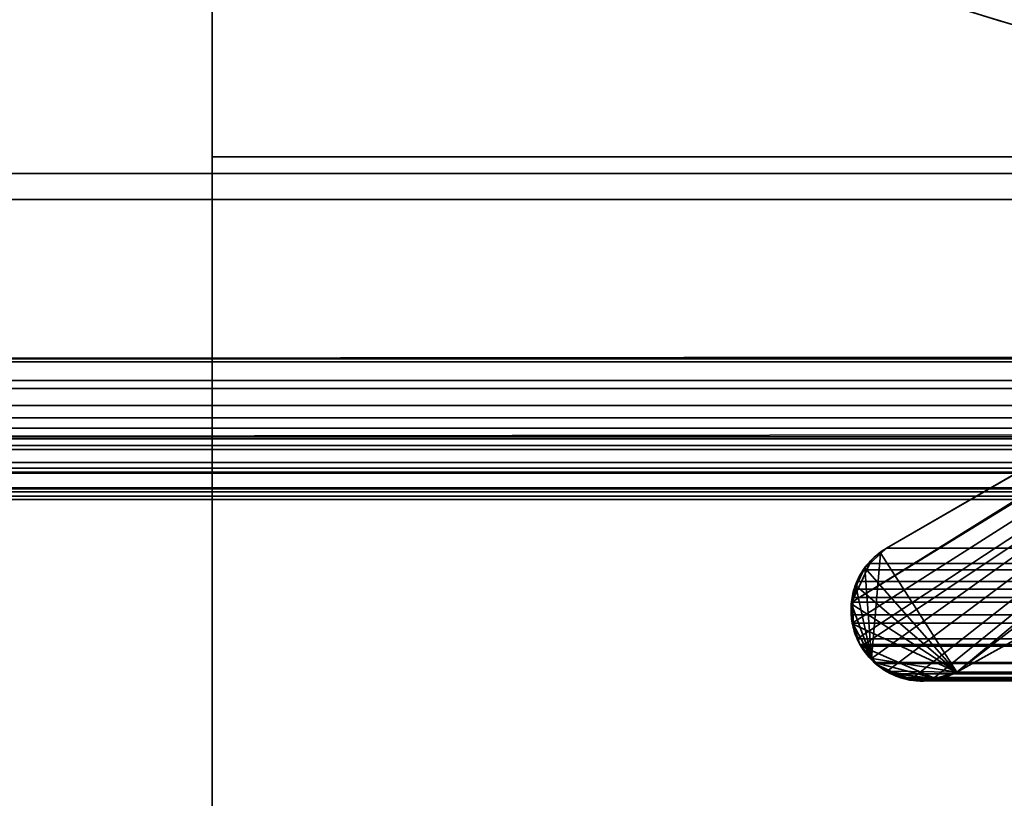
# Model space of a CAD drawing. Header units: millimetres. Extents: x -603 to 3703, y -121 to 193.
# Tile 355 of 656: x 1027.99 to 1033.15, y -5.36 to -1.28. Entities that reach past the tile are written whole.
import ezdxf

# ---------------------------------------------------------------- set-up
doc = ezdxf.new("R2010")
doc.units = ezdxf.units.MM
doc.layers.add('152', color=7, linetype='Continuous', true_color=0xffffff)

# ---------------------------------------------------------------- blocks, each defined once
blk = doc.blocks.new('UG_SURFACE_061')
at = {"layer": '152', "color": 35, "linetype": 'Continuous', "lineweight": 35}
for points in [[(1029, -34, 2019.0001), (1971, -34, 2019.0001), (1971, 0, 2019.0001), (1029, 0, 2019.0001)], [(1029, -34), (1029, -34, 2019.0001), (1029, 0, 2019.0001), (1029, 0, 2)], [(1029, 0, 2), (1029, -2), (1029, -34)], [(1029, 0, 2), (1971, 0, 2), (1971, -2), (1029, -2)], [(1029, -34), (1029, -2), (1971, -2), (1971, -34)]]:
    blk.add_3dface(points, dxfattribs=at)
blk = doc.blocks.new('UG_SURFACE_066')
at = {"layer": '152', "color": 252, "linetype": 'Continuous', "lineweight": 35}
for points in [[(1041, 4.0145, -7.75), (1026, 4.0145, -7.75), (1026, -24.9528, -7.75), (1974, -24.9528, -7.75)], [(1026, -24.9528, -8.75), (1026, 4.0145, -8.75), (1041, 4.0145, -8.75)], [(1041, 4.0145, -8.75), (1959, 4.0145, -8.75), (1026, -24.9528, -8.75)], [(1959, 4.0145, -8.75), (1974, 4.0145, -8.75), (1974, -24.9528, -8.75), (1026, -24.9528, -8.75)]]:
    blk.add_3dface(points, dxfattribs=at)
blk = doc.blocks.new('UG_SURFACE_068')
at = {"layer": '152', "color": 7, "linetype": 'Continuous', "lineweight": 35}
for points in [[(1032.1391, -0.0133, -8.75), (1034.1076, -0.6191, -8.75), (1033.9115, -1.369, -8.75), (1031.8637, -0.7759, -8.75)], [(1040.2764, -0.597, -8.75), (1032.8995, -4.6975, -8.75), (1037.2902, -1.2961, -8.75), (1039.4056, -0.0688, -8.75)], [(1039.4056, -0.0688, 2007.8444), (1037.2902, -1.2961, 2009.9597), (1032.8995, -4.6975, 2014.3504), (1040.2764, -0.597, 2006.9735)], [(1040.2764, -0.597, 2006.9735), (1032.8995, -4.6975, 2014.3504), (1032.8995, -4.6975, -8.75), (1040.2764, -0.597, -8.75)], [(1031.8637, -0.7759, -8.75), (1033.9115, -1.369, -8.75), (1033.8982, -1.1969, 2013.3519)], [(1036.3175, -1.8586, -8.75), (1036.3632, -1.8237, -8.75), (1037.2902, -1.2961, -8.75), (1032.8995, -4.6975, -8.75)], [(1032.8995, -4.6975, 2014.3504), (1037.2902, -1.2961, 2009.9597), (1036.3175, -1.8586, 2010.9324)], [(1032.4529, -4.6262, 2014.797), (1036.3175, -1.8586, 2010.9324), (1032.5317, -4.0486, 2014.7183), (1032.4993, -4.0777, 2014.7507)], [(1036.3175, -1.8586, 2010.9324), (1032.4529, -4.6262, 2014.797), (1032.4779, -4.6566, 2014.7722), (1032.5418, -4.6873, 2014.7083)], [(1032.5009, -4.0763, -8.75), (1032.5317, -4.0486, -8.75), (1036.3175, -1.8586, -8.75), (1032.8995, -4.6975, -8.75)], [(1032.5317, -4.0486, 2014.7183), (1036.3175, -1.8586, 2010.9324), (1036.3175, -1.8586, -8.75), (1032.5317, -4.0486, -8.75)], [(1036.3175, -1.8586, 2010.9324), (1032.5418, -4.6873, 2014.7083), (1032.6461, -4.7372, 2014.6039), (1032.6587, -4.7364, 2014.5912)], [(1032.6587, -4.7364, 2014.5912), (1032.7802, -4.728, 2014.4699), (1036.3175, -1.8586, 2010.9324)], [(1036.3175, -1.8586, 2010.9324), (1032.7802, -4.728, 2014.4699), (1032.8406, -4.7238, 2014.4095), (1032.8995, -4.6975, 2014.3504)], [(1032.5009, -4.0763, -8.75), (1032.4993, -4.0777, 2014.7507), (1032.5317, -4.0486, 2014.7183)], [(1032.5317, -4.0486, 2014.7183), (1032.5317, -4.0486, -8.75), (1032.5009, -4.0763, -8.75)], [(1032.4993, -4.0777, 2014.7507), (1032.5009, -4.0763, -8.75), (1032.4179, -4.1507, -8.75)], [(1032.8995, -4.6975, -8.75), (1032.4179, -4.1507, -8.75), (1032.5009, -4.0763, -8.75)], [(1032.4179, -4.1507, -8.75), (1032.418, -4.1509, 2014.832), (1032.4993, -4.0777, 2014.7507)], [(1032.4529, -4.6262, 2014.797), (1032.4993, -4.0777, 2014.7507), (1032.418, -4.1509, 2014.832)], [(1032.418, -4.1509, 2014.832), (1032.4166, -4.1522, 2014.8335), (1032.3712, -4.2465, 2014.8787), (1032.4529, -4.6262, 2014.797)], [(1032.4173, -4.1512, -8.75), (1032.3712, -4.2465, 2014.8787), (1032.4166, -4.1522, 2014.8335)], [(1032.4173, -4.1512, -8.75), (1032.3718, -4.2453, -8.75), (1032.3712, -4.2465, 2014.8787)], [(1032.3718, -4.2453, -8.75), (1032.4173, -4.1512, -8.75), (1032.4179, -4.1507, -8.75), (1032.8995, -4.6975, -8.75)], [(1032.4166, -4.1522, 2014.8335), (1032.418, -4.1509, 2014.832), (1032.4179, -4.1507, -8.75), (1032.4173, -4.1512, -8.75)], [(1032.4529, -4.6262, 2014.797), (1032.3712, -4.2465, 2014.8787), (1032.359, -4.2719, 2014.8911), (1032.3495, -4.3457, 2014.9007)], [(1032.3541, -4.3454, -8.75), (1032.3495, -4.3457, 2014.9007), (1032.359, -4.2719, 2014.8911)], [(1032.8995, -4.6975, -8.75), (1032.3541, -4.3454, -8.75), (1032.359, -4.2719, -8.75), (1032.3718, -4.2453, -8.75)], [(1032.359, -4.2719, 2014.8911), (1032.359, -4.2719, -8.75), (1032.3541, -4.3454, -8.75)], [(1032.3712, -4.2465, 2014.8787), (1032.3718, -4.2453, -8.75), (1032.359, -4.2719, -8.75)], [(1032.359, -4.2719, -8.75), (1032.359, -4.2719, 2014.8911), (1032.3712, -4.2465, 2014.8787)], [(1032.3566, -4.4464, 2014.8933), (1032.3454, -4.3771, 2014.9047), (1032.3541, -4.3454, -8.75)], [(1032.3454, -4.3771, 2014.9047), (1032.3495, -4.3457, 2014.9007), (1032.3541, -4.3454, -8.75)], [(1032.4529, -4.6262, 2014.797), (1032.3495, -4.3457, 2014.9007), (1032.3454, -4.3771, 2014.9047), (1032.3566, -4.4464, 2014.8933)], [(1032.3541, -4.3454, -8.75), (1032.349, -4.4241, -8.75), (1032.3566, -4.4464, 2014.8933)], [(1032.3565, -4.4464, -8.75), (1032.349, -4.4241, -8.75), (1032.3541, -4.3454, -8.75), (1032.8995, -4.6975, -8.75)], [(1032.349, -4.4241, -8.75), (1032.3565, -4.4464, -8.75), (1032.3566, -4.4464, 2014.8933)], [(1032.3565, -4.4464, -8.75), (1032.3923, -4.5523, -8.75), (1032.3923, -4.5523, 2014.8578)], [(1032.3923, -4.5523, 2014.8578), (1032.3627, -4.4839, 2014.8873), (1032.3565, -4.4464, -8.75)], [(1032.3627, -4.4839, 2014.8873), (1032.3566, -4.4464, 2014.8933), (1032.3565, -4.4464, -8.75)], [(1032.8995, -4.6975, -8.75), (1032.4558, -4.6258, -8.75), (1032.3923, -4.5523, -8.75), (1032.3565, -4.4464, -8.75)], [(1032.3566, -4.4464, 2014.8933), (1032.3627, -4.4839, 2014.8873), (1032.3923, -4.5523, 2014.8578), (1032.4529, -4.6262, 2014.797)], [(1032.3923, -4.5523, -8.75), (1032.4558, -4.6258, -8.75), (1032.4529, -4.6262, 2014.797)], [(1032.4529, -4.6262, 2014.797), (1032.3923, -4.5523, 2014.8578), (1032.3923, -4.5523, -8.75)], [(1032.4779, -4.6566, 2014.7722), (1032.4529, -4.6262, 2014.797), (1032.4558, -4.6258, -8.75)], [(1032.4558, -4.6258, -8.75), (1032.4929, -4.6686, -8.75), (1032.4779, -4.6566, 2014.7722)], [(1032.5419, -4.693, -8.75), (1032.4929, -4.6686, -8.75), (1032.4558, -4.6258, -8.75), (1032.8995, -4.6975, -8.75)], [(1032.5418, -4.6873, 2014.7083), (1032.4779, -4.6566, 2014.7722), (1032.4929, -4.6686, -8.75)], [(1032.4929, -4.6686, -8.75), (1032.5419, -4.693, -8.75), (1032.5418, -4.6873, 2014.7083)], [(1032.6461, -4.7372, 2014.6039), (1032.5418, -4.6873, 2014.7083), (1032.5419, -4.693, -8.75)], [(1032.5419, -4.693, -8.75), (1032.6157, -4.7299, -8.75), (1032.6461, -4.7372, 2014.6039)], [(1032.5419, -4.693, -8.75), (1032.8995, -4.6975, -8.75), (1032.7798, -4.7371, -8.75)], [(1032.7798, -4.7371, -8.75), (1032.7679, -4.7411, -8.75), (1032.6593, -4.7331, -8.75), (1032.5419, -4.693, -8.75)], [(1032.6593, -4.7331, -8.75), (1032.6157, -4.7299, -8.75), (1032.5419, -4.693, -8.75)], [(1032.6157, -4.7299, -8.75), (1032.6593, -4.7331, -8.75), (1032.6587, -4.7364, 2014.5912)], [(1032.6587, -4.7364, 2014.5912), (1032.6461, -4.7372, 2014.6039), (1032.6157, -4.7299, -8.75)], [(1032.7802, -4.728, 2014.4699), (1032.6587, -4.7364, 2014.5912), (1032.6593, -4.7331, -8.75)], [(1032.6593, -4.7331, -8.75), (1032.7679, -4.7411, -8.75), (1032.7802, -4.728, 2014.4699)], [(1032.7679, -4.7411, -8.75), (1032.7798, -4.7371, -8.75), (1032.7802, -4.728, 2014.4699)], [(1032.7798, -4.7371, -8.75), (1032.8995, -4.6975, -8.75), (1032.8995, -4.6975, 2014.3504)], [(1032.8995, -4.6975, 2014.3504), (1032.8406, -4.7238, 2014.4095), (1032.7798, -4.7371, -8.75)], [(1032.8406, -4.7238, 2014.4095), (1032.7802, -4.728, 2014.4699), (1032.7798, -4.7371, -8.75)]]:
    blk.add_3dface(points, dxfattribs=at)
blk = doc.blocks.new('UG_SURFACE_069')
at = {"layer": '152', "color": 7, "linetype": 'Continuous', "lineweight": 35}
for points in [[(1974.3572, -2.122, 2021.6072), (1025.7392, 0.3108, 2021.5108), (1025.651, -2.0878, 2021.5991)], [(1974.3572, -2.122, 2021.6072), (1974.2143, 0.3098, 2021.4643), (1025.7392, 0.3108, 2021.5108)], [(1032.4117, -0.0176, 2014.8382), (1033.2919, -0.5094, 2013.958), (1034.1319, -1.3905, 2013.1183), (1032.1108, -0.8301, 2015.1391)], [(1040.2764, -0.597, 2006.9735), (1032.8995, -4.6975, 2014.3504), (1037.2902, -1.2961, 2009.9597), (1039.4056, -0.0688, 2007.8444)], [(1959.7236, -0.597, 2006.9735), (1967.1005, -4.6975, 2014.3504), (1032.8995, -4.6975, 2014.3504), (1040.2764, -0.597, 2006.9735)], [(1032.1108, -0.8301, 2015.1391), (1034.1319, -1.3905, 2013.1183), (1965.8786, -1.3308, 2013.1288)], [(1965.8786, -1.3308, 2013.1288), (1966.9417, -1.2682, 2014.1919), (1032.1108, -0.8301, 2015.1391)], [(1973.4131, -1.9929, 2020.663), (1026.1754, -3.4656, 2021.0745), (1026.6945, -1.2001, 2020.5555)], [(1026.6945, -1.2001, 2020.5555), (1973.2999, -1.2074, 2020.5498), (1973.4131, -1.9929, 2020.663)], [(1032.3519, -4.4412, 2014.8981), (1032.3462, -4.3976, 2014.9038), (1032.3497, -4.3306, 2014.9002), (1037.2902, -1.2961, 2009.9597)], [(1036.3175, -1.8586, 2010.9324), (1037.2902, -1.2961, 2009.9597), (1032.3497, -4.3306, 2014.9002)], [(1037.2902, -1.2961, 2009.9597), (1032.352, -4.4415, 2014.8981), (1032.3519, -4.4412, 2014.8981)], [(1032.3775, -4.5229, 2014.8726), (1032.352, -4.4415, 2014.8981), (1037.2902, -1.2961, 2009.9597)], [(1037.2902, -1.2961, 2009.9597), (1032.3998, -4.5617, 2014.8501), (1032.3923, -4.5523, 2014.8578), (1032.3775, -4.5229, 2014.8726)], [(1032.3998, -4.5617, 2014.8501), (1037.2902, -1.2961, 2009.9597), (1032.8995, -4.6975, 2014.3504), (1032.787, -4.7307, 2014.4629)], [(1032.3497, -4.3306, 2014.9002), (1032.4445, -4.1297, 2014.8056), (1032.5317, -4.0486, 2014.7183), (1036.3175, -1.8586, 2010.9324)], [(1967.4683, -4.0486, 2014.7183), (1963.6825, -1.8586, 2010.9324), (1036.3175, -1.8586, 2010.9324), (1032.5317, -4.0486, 2014.7183)], [(1973.4131, -1.9929, 2020.663), (1973.8216, -3.4666, 2021.0717), (1026.1754, -3.4656, 2021.0745)], [(1025.651, -2.0878, 2021.5991), (1025.5994, -2.2231, 2021.6506), (1974.3973, -2.2257, 2021.6472)], [(1025.651, -2.0878, 2021.5991), (1974.3973, -2.2257, 2021.6472), (1974.3572, -2.122, 2021.6072)], [(1974.3973, -2.2257, 2021.6472), (1025.5994, -2.2231, 2021.6506), (1025.2817, -3.0566, 2021.9684)], [(1025.2817, -3.0566, 2021.9684), (1974.7183, -3.0566, 2021.9684), (1974.3973, -2.2257, 2021.6472)], [(1974.7634, -3.1716, 2022.0134), (1974.7251, -3.074, 2021.975), (1025.2749, -3.074, 2021.975), (1025.2366, -3.1716, 2022.0134)], [(1025.2749, -3.074, 2021.975), (1974.7251, -3.074, 2021.975), (1974.7183, -3.0566, 2021.9684), (1025.2817, -3.0566, 2021.9684)], [(1025.2318, -3.2122, 2022.0182), (1974.7682, -3.2122, 2022.0182), (1974.7634, -3.1716, 2022.0134)], [(1025.2366, -3.1716, 2022.0134), (1025.2318, -3.2122, 2022.0182), (1974.7634, -3.1716, 2022.0134)], [(1974.7682, -3.2122, 2022.0182), (1025.2318, -3.2122, 2022.0182), (1025.2213, -3.3021, 2022.0287)], [(1974.7787, -3.3021, 2022.0287), (1974.7682, -3.2122, 2022.0182), (1025.2213, -3.3021, 2022.0287)], [(1025.2213, -3.3021, 2022.0287), (1025.2303, -3.3666, 2022.0196), (1974.7697, -3.3666, 2022.0196), (1974.7787, -3.3021, 2022.0287)], [(1974.7697, -3.3666, 2022.0196), (1025.2303, -3.3666, 2022.0196), (1025.2378, -3.4209, 2022.0122)], [(1974.7622, -3.4209, 2022.0122), (1974.7697, -3.3666, 2022.0196), (1025.2378, -3.4209, 2022.0122)], [(1974.7442, -3.4761, 2021.9944), (1025.2378, -3.4209, 2022.0122), (1025.2558, -3.4761, 2021.9944)], [(1974.7442, -3.4761, 2021.9944), (1974.7622, -3.4209, 2022.0122), (1025.2378, -3.4209, 2022.0122)], [(1025.2558, -3.4761, 2021.9944), (1025.2753, -3.5105, 2021.9748), (1974.7247, -3.5105, 2021.9748), (1974.7442, -3.4761, 2021.9944)], [(1026.1602, -3.5319, 2021.0898), (1026.1754, -3.4656, 2021.0745), (1973.8216, -3.4666, 2021.0717)], [(1973.8216, -3.4666, 2021.0717), (1973.8398, -3.5319, 2021.0898), (1026.1602, -3.5319, 2021.0898)], [(1974.6737, -3.6004, 2021.9238), (1025.2753, -3.5105, 2021.9748), (1025.3263, -3.6004, 2021.9238)], [(1974.6737, -3.6004, 2021.9238), (1974.7247, -3.5105, 2021.9748), (1025.2753, -3.5105, 2021.9748)], [(1026.0705, -3.6511, 2021.1794), (1973.8398, -3.5319, 2021.0898), (1973.9295, -3.6511, 2021.1794)], [(1026.0705, -3.6511, 2021.1794), (1026.1602, -3.5319, 2021.0898), (1973.8398, -3.5319, 2021.0898)], [(1974.6737, -3.6004, 2021.9238), (1025.3263, -3.6004, 2021.9238), (1025.3602, -3.6291, 2021.8899)], [(1025.3602, -3.6291, 2021.8899), (1974.6422, -3.6359, 2021.8921), (1974.6737, -3.6004, 2021.9238)], [(1025.3602, -3.6291, 2021.8899), (1025.4831, -3.7332, 2021.7669), (1974.5169, -3.7332, 2021.7669)], [(1974.5169, -3.7332, 2021.7669), (1974.6287, -3.6509, 2021.8787), (1025.3602, -3.6291, 2021.8899)], [(1974.6287, -3.6509, 2021.8787), (1974.6422, -3.6359, 2021.8921), (1025.3602, -3.6291, 2021.8899)], [(1026.0633, -3.6559, 2021.1868), (1973.9367, -3.6559, 2021.1868), (1974.0602, -3.7382, 2021.3103), (1025.9398, -3.7382, 2021.3103)], [(1973.9295, -3.6511, 2021.1794), (1026.0633, -3.6559, 2021.1868), (1026.0705, -3.6511, 2021.1794)], [(1973.9295, -3.6511, 2021.1794), (1973.9367, -3.6559, 2021.1868), (1026.0633, -3.6559, 2021.1868)], [(1025.4996, -3.7378, 2021.7505), (1974.5004, -3.7378, 2021.7505), (1974.5169, -3.7332, 2021.7669), (1025.4831, -3.7332, 2021.7669)], [(1025.6394, -3.7769, 2021.6105), (1974.3606, -3.7769, 2021.6105), (1974.5004, -3.7378, 2021.7505), (1025.4996, -3.7378, 2021.7505)], [(1974.0835, -3.7538, 2021.3335), (1025.7937, -3.7758, 2021.4562), (1025.9165, -3.7538, 2021.3335)], [(1974.0835, -3.7538, 2021.3335), (1974.2063, -3.7758, 2021.4562), (1025.7937, -3.7758, 2021.4562)], [(1025.9165, -3.7538, 2021.3335), (1974.0602, -3.7382, 2021.3103), (1974.0835, -3.7538, 2021.3335)], [(1025.9165, -3.7538, 2021.3335), (1025.9398, -3.7382, 2021.3103), (1974.0602, -3.7382, 2021.3103)], [(1974.3026, -3.7931, 2021.5526), (1025.6394, -3.7769, 2021.6105), (1025.6974, -3.7931, 2021.5526)], [(1974.3026, -3.7931, 2021.5526), (1974.3606, -3.7769, 2021.6105), (1025.6394, -3.7769, 2021.6105)], [(1025.6974, -3.7931, 2021.5526), (1974.2063, -3.7758, 2021.4562), (1974.3026, -3.7931, 2021.5526)], [(1025.6974, -3.7931, 2021.5526), (1025.7937, -3.7758, 2021.4562), (1974.2063, -3.7758, 2021.4562)], [(1032.4445, -4.1297, 2014.8056), (1967.5566, -4.1271, 2014.8067), (1967.4683, -4.0486, 2014.7183)], [(1967.4683, -4.0486, 2014.7183), (1032.5317, -4.0486, 2014.7183), (1032.4445, -4.1297, 2014.8056)], [(1032.3807, -4.223, 2014.8692), (1032.4095, -4.1622, 2014.8404), (1032.4445, -4.1297, 2014.8056), (1032.3497, -4.3306, 2014.9002)], [(1032.3807, -4.223, 2014.8692), (1967.6208, -4.2216, 2014.8709), (1967.5806, -4.1484, 2014.8306)], [(1032.4095, -4.1622, 2014.8404), (1032.3807, -4.223, 2014.8692), (1967.5806, -4.1484, 2014.8306)], [(1032.4095, -4.1622, 2014.8404), (1967.5806, -4.1484, 2014.8306), (1967.5566, -4.1271, 2014.8067)], [(1967.5566, -4.1271, 2014.8067), (1032.4445, -4.1297, 2014.8056), (1032.4095, -4.1622, 2014.8404)], [(1032.3497, -4.3306, 2014.9002), (1032.351, -4.3071, 2014.899), (1032.3613, -4.2638, 2014.8888), (1032.3807, -4.223, 2014.8692)], [(1032.3613, -4.2638, 2014.8888), (1967.6298, -4.2376, 2014.8797), (1967.6208, -4.2216, 2014.8709)], [(1967.6208, -4.2216, 2014.8709), (1032.3807, -4.223, 2014.8692), (1032.3613, -4.2638, 2014.8888)], [(1032.3613, -4.2638, 2014.8888), (1032.351, -4.3071, 2014.899), (1967.6521, -4.3284, 2014.9021)], [(1032.3613, -4.2638, 2014.8888), (1967.6521, -4.3284, 2014.9021), (1967.6298, -4.2376, 2014.8797)], [(1967.6522, -4.3304, 2014.9021), (1032.3497, -4.3306, 2014.9002), (1032.3462, -4.3976, 2014.9038)], [(1032.3462, -4.3976, 2014.9038), (1032.3519, -4.4412, 2014.8981), (1967.6522, -4.3304, 2014.9021)], [(1032.351, -4.3071, 2014.899), (1032.3497, -4.3306, 2014.9002), (1967.6522, -4.3304, 2014.9021)], [(1032.351, -4.3071, 2014.899), (1967.6522, -4.3304, 2014.9021), (1967.6521, -4.3284, 2014.9021)], [(1967.6546, -4.3759, 2014.9047), (1967.6522, -4.3304, 2014.9021), (1032.3519, -4.4412, 2014.8981)], [(1967.6546, -4.3759, 2014.9047), (1032.3519, -4.4412, 2014.8981), (1032.352, -4.4415, 2014.8981)], [(1032.352, -4.4415, 2014.8981), (1967.6461, -4.441, 2014.8962), (1967.6546, -4.3759, 2014.9047)], [(1967.6433, -4.4634, 2014.8933), (1967.6461, -4.441, 2014.8962), (1032.352, -4.4415, 2014.8981)], [(1032.352, -4.4415, 2014.8981), (1967.6129, -4.5429, 2014.8628), (1967.6433, -4.4634, 2014.8933)], [(1967.6129, -4.5429, 2014.8628), (1032.352, -4.4415, 2014.8981), (1032.3775, -4.5229, 2014.8726)], [(1032.3775, -4.5229, 2014.8726), (1032.3923, -4.5523, 2014.8578), (1967.6077, -4.5523, 2014.8578)], [(1967.6077, -4.5523, 2014.8578), (1967.6129, -4.5429, 2014.8628), (1032.3775, -4.5229, 2014.8726)], [(1032.3998, -4.5617, 2014.8501), (1967.6002, -4.5617, 2014.8501), (1967.6077, -4.5523, 2014.8578), (1032.3923, -4.5523, 2014.8578)], [(1032.4683, -4.6469, 2014.7817), (1032.3998, -4.5617, 2014.8501), (1032.787, -4.7307, 2014.4629)], [(1032.4683, -4.6469, 2014.7817), (1967.5317, -4.6469, 2014.7817), (1967.6002, -4.5617, 2014.8501), (1032.3998, -4.5617, 2014.8501)], [(1032.787, -4.7307, 2014.4629), (1032.5671, -4.706, 2014.6828), (1032.4723, -4.6518, 2014.7777), (1032.4683, -4.6469, 2014.7817)], [(1967.5277, -4.6518, 2014.7777), (1032.4683, -4.6469, 2014.7817), (1032.4723, -4.6518, 2014.7777)], [(1967.5277, -4.6518, 2014.7777), (1967.5317, -4.6469, 2014.7817), (1032.4683, -4.6469, 2014.7817)], [(1967.5277, -4.6518, 2014.7777), (1032.4723, -4.6518, 2014.7777), (1032.5671, -4.706, 2014.6828)], [(1032.5671, -4.706, 2014.6828), (1967.4342, -4.7114, 2014.6842), (1967.5277, -4.6518, 2014.7777)], [(1032.6767, -4.735, 2014.5733), (1032.6014, -4.7255, 2014.6487), (1032.5671, -4.706, 2014.6828), (1032.787, -4.7307, 2014.4629)], [(1967.4321, -4.7126, 2014.6821), (1032.5671, -4.706, 2014.6828), (1032.6014, -4.7255, 2014.6487)], [(1967.4321, -4.7126, 2014.6821), (1967.4342, -4.7114, 2014.6842), (1032.5671, -4.706, 2014.6828)], [(1967.4321, -4.7126, 2014.6821), (1032.6014, -4.7255, 2014.6487), (1032.6767, -4.735, 2014.5733)], [(1032.6767, -4.735, 2014.5733), (1967.3229, -4.7332, 2014.5729), (1967.4321, -4.7126, 2014.6821)], [(1032.787, -4.7307, 2014.4629), (1032.7438, -4.7435, 2014.5061), (1032.6767, -4.735, 2014.5733)], [(1967.2657, -4.744, 2014.5156), (1967.3229, -4.7332, 2014.5729), (1032.6767, -4.735, 2014.5733)], [(1967.2657, -4.744, 2014.5156), (1032.6767, -4.735, 2014.5733), (1032.7438, -4.7435, 2014.5061)], [(1032.7438, -4.7435, 2014.5061), (1967.2132, -4.7292, 2014.4632), (1967.2657, -4.744, 2014.5156)], [(1032.7438, -4.7435, 2014.5061), (1032.787, -4.7307, 2014.4629), (1967.2132, -4.7292, 2014.4632)], [(1032.787, -4.7307, 2014.4629), (1032.8995, -4.6975, 2014.3504), (1967.1005, -4.6975, 2014.3504)], [(1967.1005, -4.6975, 2014.3504), (1967.2132, -4.7292, 2014.4632), (1032.787, -4.7307, 2014.4629)]]:
    blk.add_3dface(points, dxfattribs=at)
blk = doc.blocks.new('UG_SURFACE_094')
at = {"layer": '152', "color": 252, "linetype": 'Continuous', "lineweight": 35}
for points in [[(1023.5, -29.92, 2023.7501), (1976.5, -29.92, 2023.7501), (1976.5, 14.42, 2023.7501), (1023.5, 14.42, 2023.7501)], [(1025, -29.92, 2022.2499), (1025, 14.42, 2022.2499), (1975, 14.42, 2022.2499), (1975, -29.92, 2022.2499)]]:
    blk.add_3dface(points, dxfattribs=at)
blk = doc.blocks.new('UG_SURFACE_179')
at = {"layer": '152', "color": 252, "linetype": 'Continuous', "lineweight": 35}
for points in [[(2165, -18, 2212.25), (2165, 174.4, 2212.25), (835, 174.4, 2212.25), (835, -18, 2212.25)], [(985, -18, 2062.2499), (985, 174.4, 2062.2499), (2015.0001, 174.4, 2062.2499), (2015.0001, -18, 2062.2499)]]:
    blk.add_3dface(points, dxfattribs=at)

msp = doc.modelspace()

# ---------------------------------------------------------------- linework, layer by layer
at = {"layer": '152', "color": 35, "linetype": 'Continuous', "lineweight": 35}
for p, q in [((1029, 0, 2), (1029, -2)), ((1029, 0, 2019), (1029, -34, 2019)), ((1029, 0, 2019), (1029, -34, 2019)), ((1029, -2), (1971, -2)), ((1029, -2), (1029, -34))]:
    msp.add_line(p, q, dxfattribs=at)
at = {"layer": '152', "color": 7, "linetype": 'Continuous', "lineweight": 35}
for p, q in [((1032.8995, -4.6975, 2014.3505), (1040.2764, -0.597, 2006.9736)), ((1040.2764, -0.597, -8.75), (1032.8995, -4.6975, -8.75)), ((1040.2764, -0.597, 2006.9736), (1032.8995, -4.6975, 2014.3505)), ((1032.5317, -4.0486, -8.75), (1036.3175, -1.8586, -8.75)), ((1032.5317, -4.0486, 2014.7183), (1036.3175, -1.8586, 2010.9325)), ((1032.5317, -4.0486, 2014.7183), (1036.3175, -1.8586, 2010.9325)), ((1974.7183, -3.0566, 2021.9683), (1025.2817, -3.0566, 2021.9683)), ((1973.8398, -3.5319, 2021.0898), (1026.1602, -3.5319, 2021.0898)), ((1974.5169, -3.7332, 2021.7669), (1025.4831, -3.7332, 2021.7669)), ((1967.4683, -4.0486, 2014.7183), (1032.5317, -4.0486, 2014.7183)), ((1032.5317, -4.0486, 2014.7183), (1032.5317, -4.0486, -8.75)), ((1967.6078, -4.5523, 2014.8578), (1032.3922, -4.5523, 2014.8578)), ((1032.3922, -4.5523, 2014.8578), (1032.3922, -4.5523, -8.75)), ((1032.8995, -4.6975, 2014.3505), (1032.8995, -4.6975, -8.75)), ((1967.1005, -4.6975, 2014.3505), (1032.8995, -4.6975, 2014.3505))]:
    msp.add_line(p, q, dxfattribs=at)
for points in [[(1029.6857, 1.0331, -8.75), (1031.2574, -0.9513, -8.75), (1033.7947, -1.9092, -8.75), (1036.2856, -1.4582, -8.75)], [(1036.2856, -1.4582, 2010.9644), (1033.7947, -1.9092, 2013.4553), (1031.2574, -0.9513, 2015.9926), (1029.6857, 1.0331, 2017.5643)], [(1032.5317, -4.0486, -8.75), (1032.3558, -4.1502, -8.75), (1032.2935, -4.3746, -8.75), (1032.3922, -4.5523, -8.75)], [(1032.5317, -4.0486, 2014.7183), (1032.3558, -4.1502, 2014.8942), (1032.2935, -4.3746, 2014.9565), (1032.3922, -4.5523, 2014.8578)], [(1032.3922, -4.5523, 2014.8578), (1032.492, -4.7325, 2014.758), (1032.7193, -4.7973, 2014.5307), (1032.8995, -4.6975, 2014.3505)], [(1032.3922, -4.5523, -8.75), (1032.492, -4.7325, -8.75), (1032.7193, -4.7973, -8.75), (1032.8995, -4.6975, -8.75)]]:
    msp.add_open_spline(points, degree=3, dxfattribs=at)
for points, knots in [([(1029.6857, 1.0331, 2017.5643), (1030.1283, 0.4742, 2017.1217), (1030.6182, 0.0282, 2016.6318), (1031.666, -0.7016, 2015.584), (1032.2277, -0.9829, 2015.0223), (1033.9254, -1.5783, 2013.3246), (1035.1153, -1.6701, 2012.1347), (1036.2856, -1.4582, 2010.9644)], [0, 0, 0, 0, 0.25, 0.25, 0.5, 0.5, 1, 1, 1, 1]), ([(1032.5317, -4.0486, 2014.7183), (1032.5115, -4.0603, 2014.7385), (1032.4918, -4.0742, 2014.7582), (1032.4639, -4.0984, 2014.7861), (1032.4549, -4.1071, 2014.7951), (1032.4332, -4.1303, 2014.8168), (1032.4208, -4.1456, 2014.8292), (1032.3896, -4.1917, 2014.8604), (1032.3726, -4.2263, 2014.8774), (1032.3571, -4.2778, 2014.8929), (1032.3536, -4.2923, 2014.8964), (1032.3458, -4.3365, 2014.9042), (1032.3441, -4.3675, 2014.9059), (1032.3472, -4.4123, 2014.9028), (1032.3492, -4.4269, 2014.9008), (1032.3573, -4.47, 2014.8927), (1032.3663, -4.4977, 2014.8837), (1032.3821, -4.5331, 2014.8679), (1032.387, -4.5429, 2014.863), (1032.3922, -4.5523, 2014.8578)], [0, 0, 0, 0, 0.145165, 0.145165, 0.217416, 0.217416, 0.32575, 0.32575, 0.519474, 0.519474, 0.590834, 0.590834, 0.733994, 0.733994, 0.803146, 0.803146, 0.943858, 0.943858, 1, 1, 1, 1]), ([(1032.3922, -4.5523, 2014.8578), (1032.4141, -4.5919, 2014.8359), (1032.4421, -4.6254, 2014.8079), (1032.5117, -4.6864, 2014.7383), (1032.5562, -4.7106, 2014.6938), (1032.6478, -4.7408, 2014.6022), (1032.6962, -4.7467, 2014.5538), (1032.7968, -4.7399, 2014.4532), (1032.8501, -4.7248, 2014.3999), (1032.8995, -4.6975, 2014.3505)], [0, 0, 0, 0, 0.194489, 0.194489, 0.448598, 0.448598, 0.709351, 0.709351, 1, 1, 1, 1])]:
    msp.add_open_spline(points, degree=3, knots=knots, dxfattribs=at)

# ---------------------------------------------------------------- block references
at = {"layer": '152', "color": 252, "linetype": 'Continuous', "lineweight": 35}
for name in ['UG_SURFACE_179', 'UG_SURFACE_066', 'UG_SURFACE_094']:
    msp.add_blockref(name, (0, 0), dxfattribs=at)
at = {"layer": '152', "color": 35, "linetype": 'Continuous', "lineweight": 35}
msp.add_blockref('UG_SURFACE_061', (0, 0), dxfattribs=at)
at = {"layer": '152', "color": 7, "linetype": 'Continuous', "lineweight": 35}
for name in ['UG_SURFACE_068', 'UG_SURFACE_069']:
    msp.add_blockref(name, (0, 0), dxfattribs=at)

doc.saveas('drawing.dxf')
